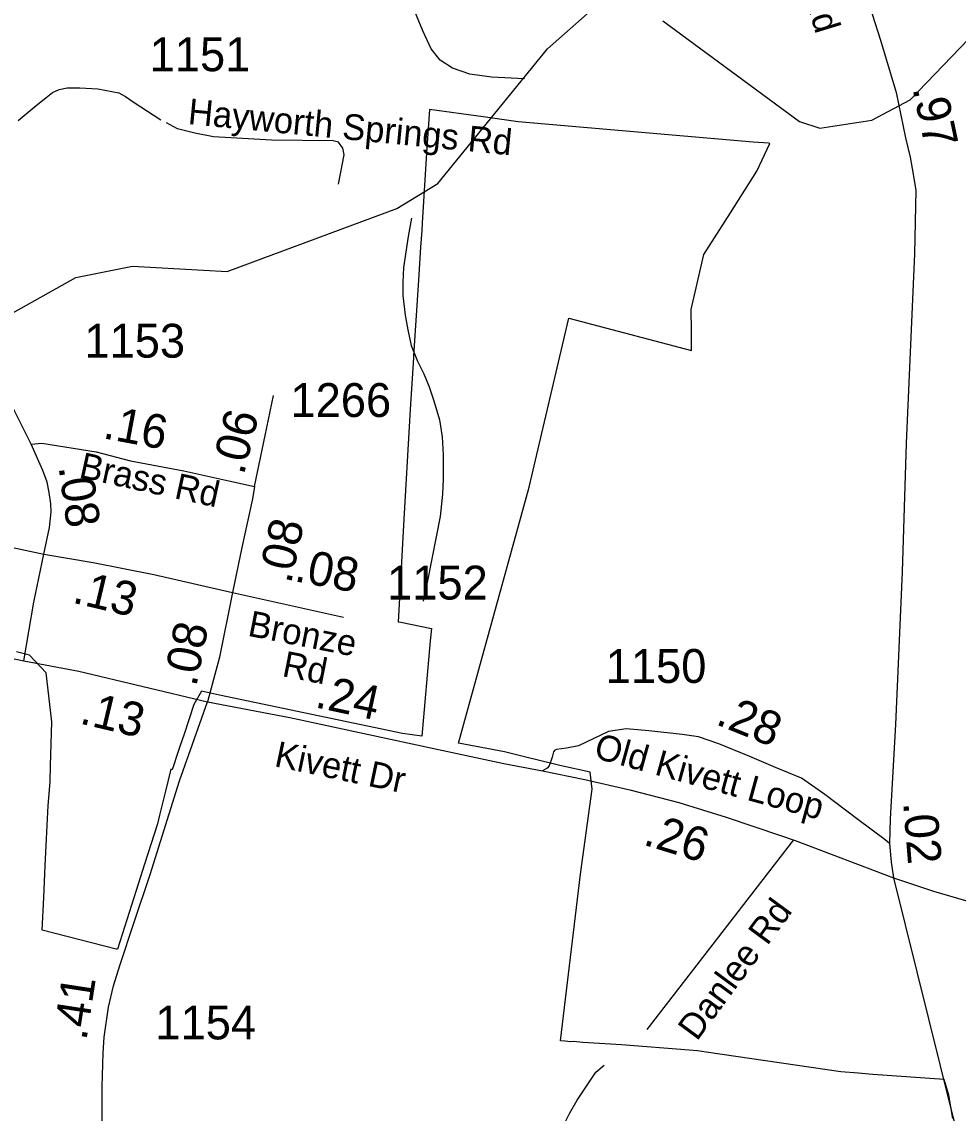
# Model space of a CAD drawing. Extents: x 1662474 to 1856135, y 779280 to 917889.
# Drawn here: x 1724180 to 1727638, y 802869 to 806900 of the extents above; entities that cross this region are included whole.
import ezdxf

# ---------------------------------------------------------------- set-up
doc = ezdxf.new("R2010")
doc.units = 0
for name, color, linetype in [('Exist Boundary Political City Limit New', 7, 'Continuous'), ('Exist Hydrographic Misc Water Feature', 7, 'Continuous'), ('Exist Road Non-System Type 51', 7, 'Continuous'), ('Exist Road Non-System Type 51 Label', 7, 'Continuous'), ('Exist Road Secondary Mileage Hundredths English Label', 7, 'Continuous'), ('Exist Road Secondary Mileage Tenths English Label', 7, 'Continuous'), ('Exist Road Secondary Type 51 Attributed', 7, 'Continuous'), ('Exist Road Secondary Type 51 Label', 7, 'Continuous'), ('Exist Road Secondary Type 51 Number Label', 7, 'Continuous'), ('Map Preparation Boundary City Limit Buffer Line', 7, 'Continuous')]:
    doc.layers.add(name, color=color, linetype=linetype)

msp = doc.modelspace()

# ---------------------------------------------------------------- linework, layer by layer
at = {"layer": 'Exist Boundary Political City Limit New'}
for points in [[(1727619.1, 802849.9), (1727604.4, 802935.9), (1727586.6, 802992.9), (1727322.8, 803012.4), (1727307.9, 803013.6), (1727269.6, 803016.4), (1727205.4, 803021.2), (1726707.4, 803094.2), (1726675.4, 803098.9), (1726644.2, 803102.1), (1726394.9, 803121.3), (1726251.6, 803130.2), (1726217.9, 803133.6), (1726206.9, 803132.9), (1726186.6, 803134.4), (1726169.2, 803135.6), (1726243.8, 803752.3), (1726286.2, 804065.6), (1726279.6, 804128.4), (1726167.1, 804153.1), (1726087, 804172.8), (1726051.2, 804181.4), (1725962.4, 804203), (1725792.8, 804235.6), (1726054, 805180.8), (1726200.2, 805805.4), (1726653.8, 805686.2), (1726653, 805757.7), (1726652.1, 805837), (1726699.5, 806039.7), (1726797.1, 806193.9), (1726894.6, 806348.1), (1726943.1, 806450.4), (1726937.8, 806450.9), (1726881.6, 806455.7), (1726013.2, 806530.6), (1725884.1, 806548.1), (1725685.5, 806575.2), (1725675.2, 806416.2), (1725658.5, 806155.6), (1725656.9, 806129.4), (1725652.8, 806066.9), (1725645, 805945.7), (1725627, 805665.9), (1725626.5, 805658.9), (1725614.1, 805467.2), (1725591.5, 805062.8), (1725580.4, 804859.8), (1725570.5, 804684.2), (1725580.4, 804682.2), (1725693.2, 804659.1), (1725688.5, 804613.2), (1725657.6, 804261.6), (1725586.4, 804271.1), (1724909.9, 804412.4), (1724843.6, 804427.3)], [(1724843.6, 804427.3), (1724815.5, 804378.6), (1724779.1, 804268.9), (1724765.2, 804226.9), (1724759.2, 804208.6), (1724735.4, 804136.8), (1724730.1, 804139.1), (1724710.4, 804058.4), (1724688.6, 803969.9), (1724680.8, 803938.2), (1724633.2, 803789.1), (1724602.2, 803691.8), (1724532.9, 803474.1), (1724528.2, 803475.2), (1724255.5, 803544.9), (1724261.1, 803666.1), (1724266.5, 803782.6), (1724271, 803881.8), (1724276.8, 804004.8), (1724284.6, 804092.7), (1724286.4, 804151.8), (1724291.1, 804313.8), (1724269.4, 804494.9), (1724208.6, 804560.3), (1724159.9, 804572.6)]]:
    msp.add_lwpolyline(points, dxfattribs=at)
at = {"layer": 'Exist Hydrographic Misc Water Feature'}
for points in [[(1726036.8, 806688.5), (1725914.8, 806695.6), (1725835, 806706.4), (1725771.2, 806729), (1725725.5, 806757.4), (1725691.9, 806799.8), (1725660.5, 806866.1), (1725623.4, 806958.5), (1725598, 807022.8), (1725566.6, 807089.1), (1725541, 807131.3), (1725513.3, 807171.6), (1725479.7, 807211.9), (1725436, 807240.3), (1725380.2, 807272.9), (1725276.7, 807329.9), (1725202.8, 807360.6), (1725153.2, 807379.1), (1725073.2, 807407.8), (1725019.5, 807434.3), (1724987.7, 807450.7)], [(1726547.4, 806902.8), (1727052.4, 806531.5), (1727127.5, 806507), (1727319.4, 806535.9), (1727461.5, 806611.8), (1727705.5, 806866.1), (1728057.6, 807006.7)], [(1723081.4, 806228.2), (1723460.3, 805764.3), (1723585.4, 805712.5), (1723868.4, 805710), (1724044.5, 805768.8), (1724379.3, 805955.7), (1724588.5, 805997.4), (1724938.3, 805977.1), (1725565.4, 806210.6), (1725716.5, 806302.7), (1726121.5, 806799.9), (1726289.4, 806947.5)], [(1725619.7, 806174.3), (1725607.2, 806106.3), (1725590.2, 805992.5), (1725587.5, 805938.6), (1725587.1, 805888.5), (1725596.3, 805816.4), (1725606, 805762.3), (1725617.4, 805704.1), (1725640.8, 805645.9), (1725664.4, 805599.7), (1725683.9, 805551.5), (1725701.5, 805499.3), (1725722.8, 805429.1), (1725732.3, 805367), (1725735.6, 805300.9), (1725736.8, 805210.9), (1725734.3, 805154.9), (1725725.5, 805072.9), (1725679.4, 804841.3), (1725662.4, 804759.5)], [(1725455, 801864.5), (1725495.4, 801908.1), (1725553.9, 801953.6), (1725604.3, 801993.1), (1725679.2, 802082.5), (1725709.7, 802136.2), (1725732.1, 802182), (1725778.8, 802269.6), (1725819.6, 802331.2), (1725854.1, 802382.9), (1725890.4, 802416.6), (1725932.8, 802464.2), (1725969.5, 802519.9), (1726010.1, 802589.5), (1726097.3, 802710.7), (1726147.7, 802766.2), (1726176.2, 802814), (1726202.7, 802867.7), (1726231.2, 802917.5), (1726300.3, 803020.9), (1726330.4, 803046.6)]]:
    msp.add_lwpolyline(points, dxfattribs=at)
at = {"layer": 'Exist Road Non-System Type 51'}
msp.add_line((1727029.9, 803878.4), (1726487.9, 803178.4), dxfattribs=at)
msp.add_lwpolyline([(1725349.1, 806300.4), (1725371.1, 806408), (1725365.6, 806432.7), (1725349.1, 806454.7), (1725329.6, 806460.2), (1725102.1, 806463.1), (1724887.4, 806474.4), (1724818.4, 806488), (1724755.1, 806504.6), (1724714.4, 806526.6)], dxfattribs=at)
at = {"layer": 'Exist Road Secondary Type 51 Attributed'}
msp.add_line((1724958.5, 804791.4), (1725367.7, 804700.8), dxfattribs=at)
for points in [[(1726395.3, 808732.2), (1726428.9, 808686.6), (1726702.4, 808264.8), (1726751.5, 808187.4), (1726773.2, 808153.2), (1726891.7, 807966.8), (1727006.1, 807776.9), (1727069.8, 807662.4), (1727114.1, 807555.4), (1727182.5, 807365), (1727227.9, 807216.8), (1727351.2, 806832.1), (1727408.7, 806638.5), (1727444.1, 806470.8), (1727461.2, 806399.3), (1727468.8, 806358.4), (1727481.6, 806277.6), (1727477, 806043), (1727445.9, 805343.6), (1727431.8, 804868.6), (1727406.5, 804304.9), (1727387, 803955.6), (1727384.6, 803865.3)], [(1724166.6, 806535.2), (1724232.5, 806591.1), (1724268.9, 806618.3), (1724293.4, 806638.3), (1724318.4, 806649.7), (1724347.5, 806655.2), (1724394.1, 806655.6), (1724460.5, 806651.5), (1724538.7, 806637), (1724563.2, 806623.8), (1724594.6, 806602), (1724693.2, 806537.4)], [(1725039.4, 805184), (1725078.6, 805371.6), (1725109.7, 805519.4)], [(1724215, 805340.3), (1724146.1, 805477.7)], [(1724215, 805340.3), (1724253.7, 805343.9), (1724454.8, 805311.1), (1724581.9, 805278.7), (1724778.3, 805241.8), (1724944.7, 805204.8), (1725039.4, 805184)], [(1724261, 804933.9), (1724281.9, 805031.7), (1724288.4, 805089.4), (1724287.1, 805119.4), (1724281.2, 805161.6), (1724273.4, 805199.4), (1724257.1, 805243), (1724215, 805340.3)], [(1725039.4, 805184), (1725032.5, 805137.9), (1724993.2, 804957.7), (1724958.5, 804791.4)], [(1723731.9, 805049.6), (1723835.1, 805025.7), (1723978, 804994.4), (1724261, 804933.9)], [(1722913.7, 804927.2), (1723098.7, 804834.1), (1723226.7, 804777.5), (1723325.2, 804736.9), (1723407.6, 804709.8), (1723504.8, 804680.3), (1724187.1, 804539.7)], [(1724187.1, 804539.7), (1724224.5, 804756.2), (1724261, 804933.9)], [(1724261, 804933.9), (1724443.2, 804902.3), (1724667.4, 804858.4), (1724958.5, 804791.4)], [(1724958.5, 804791.4), (1724910.5, 804553.5), (1724865.4, 804388.4)], [(1727399.8, 803738.3), (1727546.8, 803689.5), (1727724.2, 803636.8), (1727792.9, 803622.4), (1727910.7, 803614.4), (1727995.4, 803618.4), (1728080.5, 803626.4), (1728142, 803639.2), (1728233.9, 803670.4), (1728364.1, 803727.1), (1729331.1, 804264.3), (1729472.9, 804330.7), (1729654.1, 804397.8), (1729684.3, 804407.8), (1729811.7, 804421.2), (1729949.2, 804414.5), (1730170.6, 804414.5), (1730231.7, 804421.2), (1730369.5, 804450.9), (1730559.9, 804516.9), (1730827.4, 804627.6), (1731052.2, 804722.3)], [(1724187.1, 804539.7), (1724390, 804501.7), (1724865.4, 804388.4)], [(1724476.3, 802831.7), (1724476.3, 802966.8), (1724480.6, 803091.5), (1724483.7, 803149.8), (1724500.6, 803260.3), (1724518.4, 803339.2), (1724542.4, 803414.2), (1724595.3, 803575), (1724653.6, 803750.5), (1724761.8, 804095.9), (1724865.4, 804388.4)], [(1724865.4, 804388.4), (1725170.2, 804329.9), (1725719.2, 804212), (1725960.3, 804160.1), (1726103, 804133)], [(1727384.6, 803865.3), (1727368.6, 803879), (1727267.5, 803954), (1727146.3, 804045.9), (1727059.7, 804105.9), (1726963.1, 804145.8), (1726868.8, 804186.5), (1726754.6, 804232.9), (1726679.2, 804259.5), (1726618.8, 804267.2), (1726495.7, 804281.6), (1726412.6, 804288), (1726346.3, 804278.4), (1726235.6, 804225.7), (1726191.7, 804216.9), (1726154.2, 804212.1), (1726148.7, 804209.2), (1726143.8, 804203.3), (1726139, 804183.3), (1726127.8, 804152.2), (1726119.9, 804143.5), (1726103, 804133)], [(1726103, 804133), (1726258.8, 804101), (1726425.8, 804062.7), (1726606, 804016.3), (1726781.4, 803962.8), (1726981.9, 803894.9), (1727036.3, 803876.5), (1727399.8, 803738.3)], [(1727384.6, 803865.3), (1727390.2, 803795.8), (1727399.8, 803738.3)], [(1727399.8, 803738.3), (1727614.9, 802870.7), (1727647.3, 802753.5)]]:
    msp.add_lwpolyline(points, dxfattribs=at)
at = {"layer": 'Map Preparation Boundary City Limit Buffer Line'}
for points in [[(1727619.1, 802849.9), (1727604.4, 802935.9), (1727586.6, 802992.9), (1727322.8, 803012.4), (1727307.9, 803013.6), (1727269.6, 803016.4), (1727205.4, 803021.2), (1726707.4, 803094.2), (1726675.4, 803098.9), (1726644.2, 803102.1), (1726394.9, 803121.3), (1726251.6, 803130.2), (1726217.9, 803133.6), (1726206.9, 803132.9), (1726186.6, 803134.4), (1726169.2, 803135.6), (1726243.8, 803752.3), (1726286.2, 804065.6), (1726279.6, 804128.4), (1726167.1, 804153.1), (1726087, 804172.8), (1726051.2, 804181.4), (1725962.4, 804203), (1725792.8, 804235.6), (1726054, 805180.8), (1726200.2, 805805.4), (1726653.8, 805686.2), (1726653, 805757.7), (1726652.1, 805837), (1726699.5, 806039.7), (1726797.1, 806193.9), (1726894.6, 806348.1), (1726943.1, 806450.4), (1726937.8, 806450.9), (1726881.6, 806455.7), (1726013.2, 806530.6), (1725884.1, 806548.1), (1725685.5, 806575.2), (1725675.2, 806416.2), (1725658.5, 806155.6), (1725656.9, 806129.4), (1725652.8, 806066.9), (1725645, 805945.7), (1725627, 805665.9), (1725626.5, 805658.9), (1725614.1, 805467.2), (1725591.5, 805062.8), (1725580.4, 804859.8), (1725570.5, 804684.2), (1725580.4, 804682.2), (1725693.2, 804659.1), (1725688.5, 804613.2), (1725657.6, 804261.6), (1725586.4, 804271.1), (1724909.9, 804412.4), (1724843.6, 804427.3)], [(1724843.6, 804427.3), (1724815.5, 804378.6), (1724779.1, 804268.9), (1724765.2, 804226.9), (1724759.2, 804208.6), (1724735.4, 804136.8), (1724730.1, 804139.1), (1724710.4, 804058.4), (1724688.6, 803969.9), (1724680.8, 803938.2), (1724633.2, 803789.1), (1724602.2, 803691.8), (1724532.9, 803474.1), (1724528.2, 803475.2), (1724255.5, 803544.9), (1724261.1, 803666.1), (1724266.5, 803782.6), (1724271, 803881.8), (1724276.8, 804004.8), (1724284.6, 804092.7), (1724286.4, 804151.8), (1724291.1, 804313.8), (1724269.4, 804494.9), (1724208.6, 804560.3), (1724159.9, 804572.6)]]:
    msp.add_lwpolyline(points, dxfattribs=at)

# ---------------------------------------------------------------- texts
at = {"layer": 'Exist Road Non-System Type 51 Label'}
for s, rotation, p in [('Hayworth Springs Rd', 354.4693, (1724791.3, 806522.3)), ('Danlee Rd', 53.6498, (1726673.2, 803132.3))]:
    msp.add_text(s, height=95, rotation=rotation, dxfattribs=at).set_placement(p)
at = {"layer": 'Exist Road Secondary Mileage Hundredths English Label'}
for s, rotation, p in [('.97', 281.9067, (1727469.4, 806653.8)), ('.16', 349.3449, (1724476, 805362.2)), ('.08', 277.9575, (1724315.4, 805255.7)), ('.08', 77.6986, (1725173.8, 804821.5)), ('.08', 349.4106, (1725182.9, 804834.2)), ('.08', 78.5777, (1724824, 804441.1)), ('.24', 347.8826, (1725259.1, 804368.7)), ('.13', 346.5996, (1724389.8, 804309)), ('.28', 337.9228, (1726738.5, 804306.8)), ('.02', 274.6001, (1727435, 804016.2)), ('.26', 343.0258, (1726470.9, 803861.5)), ('.41', 81.3082, (1724418.3, 803135.1))]:
    msp.add_text(s, height=125, rotation=rotation, dxfattribs=at).set_placement(p)
at = {"layer": 'Exist Road Secondary Mileage Tenths English Label'}
for s, rotation, p in [('.06', 75.8735, (1724999.6, 805222.6)), ('.13', 346.6414, (1724362.7, 804755.2))]:
    msp.add_text(s, height=125, rotation=rotation, dxfattribs=at).set_placement(p)
at = {"layer": 'Exist Road Secondary Type 51 Label'}
for s, rotation, p in [('Riverdale Rd', 286.9155, (1726899.8, 807553.5)), ('Brass Rd', 347.6777, (1724387.7, 805217.6)), ('Bronze', 348.9236, (1725011, 804632.7)), (' Rd', 348.9236, (1725103.1, 804490.3)), ('Old Kivett Loop', 344.6055, (1726288.7, 804182.4)), ('Kivett Dr', 348.1558, (1725109.1, 804150.8))]:
    msp.add_text(s, height=95, rotation=rotation, dxfattribs=at).set_placement(p)
at = {"layer": 'Exist Road Secondary Type 51 Number Label'}
for s, p in [('1151', (1724652.1, 806717.2)), ('1153', (1724411.1, 805659.3)), ('1266', (1725172.2, 805440.3)), ('1152', (1725529, 804766.1)), ('1150', (1726336.5, 804458)), ('1154', (1724673.3, 803141.4))]:
    msp.add_text(s, height=125, dxfattribs=at).set_placement(p)

doc.saveas('drawing.dxf')
